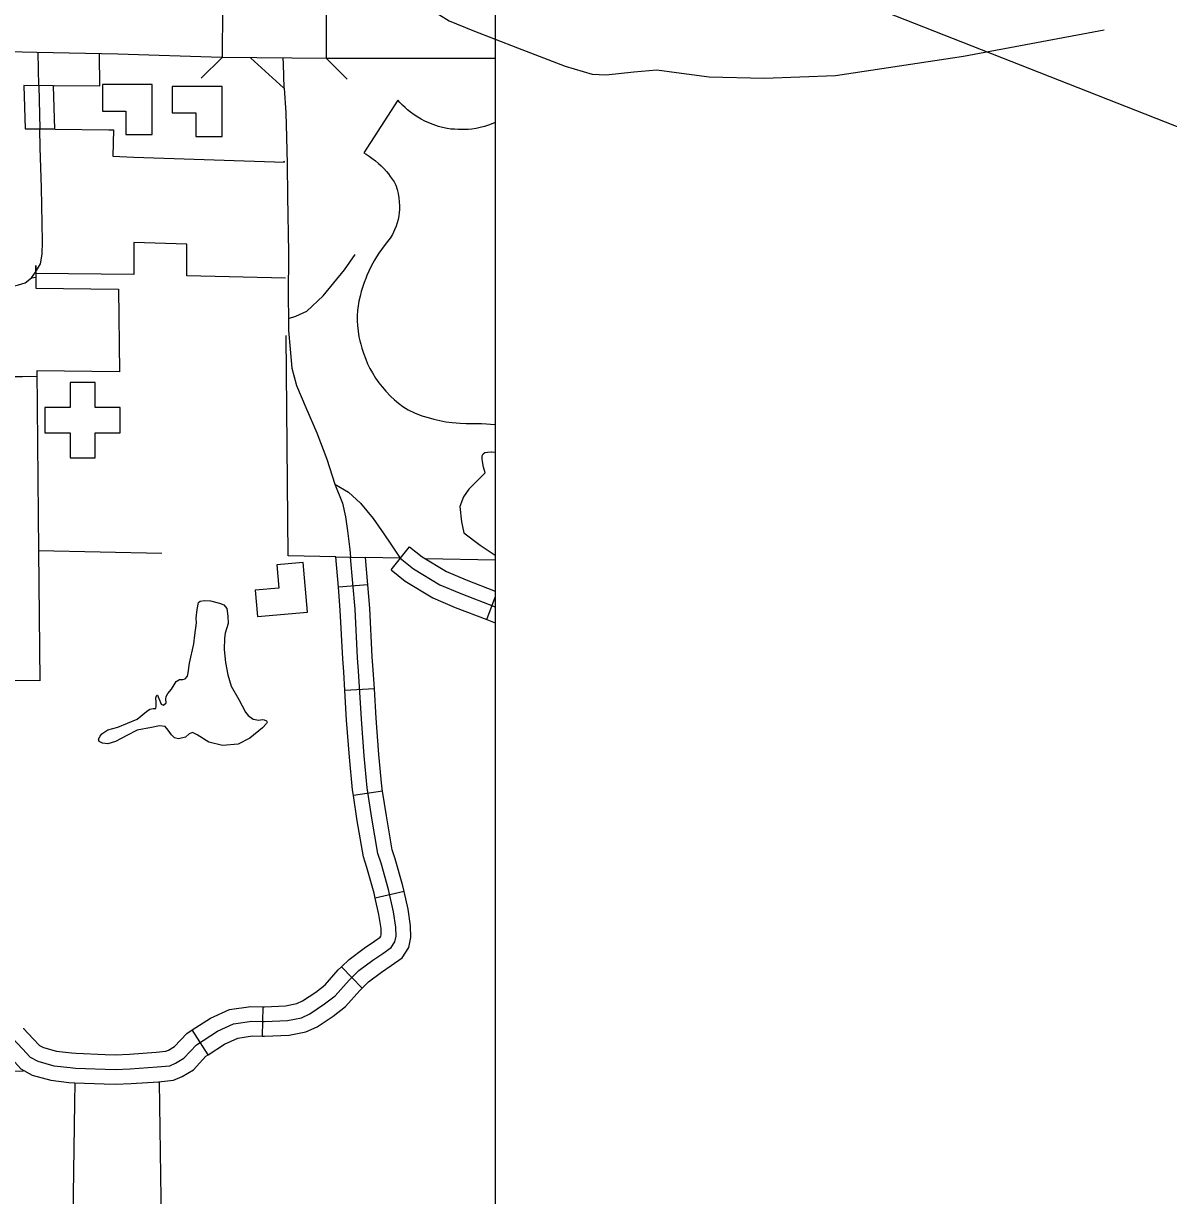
# Model space of a CAD drawing. Extents: x 22866 to 28196, y 1324810 to 1328105.
# Drawn here: x 26029.2 to 26168.8, y 1326074.4 to 1326217.3 of the extents above; entities that cross this region are included whole.
import ezdxf

# ---------------------------------------------------------------- set-up
doc = ezdxf.new("R2010")
doc.units = 0
for name, color, linetype in [('Level 15', 7, 'Continuous'), ('Level 22', 7, 'Continuous'), ('Level 31', 7, 'Continuous'), ('Level 32', 7, 'Continuous'), ('Level 33', 7, 'Continuous'), ('Level 34', 7, 'Continuous'), ('Level 35', 7, 'Continuous'), ('Level 37', 7, 'Continuous'), ('Level 45', 7, 'Continuous'), ('Level 5', 7, 'Continuous'), ('Level 57', 7, 'Continuous'), ('Level 58', 7, 'Continuous'), ('Level 6', 7, 'Continuous'), ('Page Text', 7, 'Continuous'), ('R_No Plot', 7, 'Continuous')]:
    doc.layers.add(name, color=color, linetype=linetype)

msp = doc.modelspace()

# ---------------------------------------------------------------- linework, layer by layer
at = {"layer": 'Level 15'}
for points in [[(26030.97, 1326219.73), (26040.87, 1326219.52), (26053.45, 1326219.12), (26053.48, 1326219.12), (26053.43, 1326213.12)], [(26066.13, 1326213.01), (26066.13, 1326219.01), (26078.47, 1326219.01)], [(26030.84, 1326213.73), (26012.77, 1326214.14), (26009.18, 1326214.22), (25990.8, 1326214.53), (25981.53, 1326214.67), (25978.42, 1326214.58), (25977.98, 1326214.59), (25967.67, 1326214.75), (25959.47, 1326214.86)], [(26053.43, 1326213.12), (26053.33, 1326213.12), (26040.71, 1326213.52), (26030.84, 1326213.73)], [(26066.13, 1326213.01), (26053.43, 1326213.12)], [(26078.47, 1326213.01), (26066.13, 1326213.01)], [(26086.71, 1326212.99), (26083.8, 1326213.01), (26078.47, 1326213.01)]]:
    msp.add_lwpolyline(points, dxfattribs=at)
at = {"layer": 'Level 22'}
for points in [[(26086.71, 1326205.22), (26086.51, 1326205.12), (26085.99, 1326204.92), (26085.41, 1326204.73), (26084.87, 1326204.59), (26084.38, 1326204.49), (26083.86, 1326204.41), (26083.39, 1326204.36), (26082.73, 1326204.33), (26082.2, 1326204.34), (26081.74, 1326204.37), (26081.3, 1326204.41), (26080.86, 1326204.48), (26080.29, 1326204.6), (26079.78, 1326204.73), (26079.14, 1326204.94), (26078.61, 1326205.15), (26078.12, 1326205.37), (26077.68, 1326205.6), (26077.27, 1326205.85), (26076.81, 1326206.15), (26076.39, 1326206.46), (26076.02, 1326206.75), (26075.72, 1326207.02), (26075.41, 1326207.33), (26075.1, 1326207.65), (26074.85, 1326207.93), (26070.7, 1326201.51), (26070.99, 1326201.33), (26071.35, 1326201.1), (26071.68, 1326200.86), (26072.13, 1326200.52), (26072.48, 1326200.21), (26072.8, 1326199.91), (26073.12, 1326199.59), (26073.45, 1326199.22), (26073.69, 1326198.93), (26073.92, 1326198.63), (26074.16, 1326198.3), (26074.39, 1326197.96), (26074.6, 1326197.55), (26074.76, 1326197.05), (26074.88, 1326196.55), (26074.98, 1326196.02), (26075.02, 1326195.53), (26075.04, 1326195.05), (26075.03, 1326194.61), (26075, 1326194.25), (26074.94, 1326193.81), (26074.86, 1326193.4), (26074.75, 1326192.96), (26074.62, 1326192.56), (26074.45, 1326192.13), (26074.18, 1326191.56), (26073.9, 1326191.11), (26073.57, 1326190.71), (26073.16, 1326190.19), (26072.83, 1326189.73), (26072.52, 1326189.27), (26072.24, 1326188.83), (26072, 1326188.42), (26071.79, 1326188.05), (26071.56, 1326187.6), (26071.31, 1326187.07), (26071.08, 1326186.56), (26070.93, 1326186.18), (26070.74, 1326185.69), (26070.54, 1326185.09), (26070.38, 1326184.59), (26070.23, 1326184.05), (26070.09, 1326183.42), (26070, 1326182.86), (26069.93, 1326182.27), (26069.89, 1326181.63), (26069.89, 1326181.03), (26069.92, 1326180.45), (26069.99, 1326179.76), (26070.1, 1326179.1), (26070.2, 1326178.61), (26070.32, 1326178.18), (26070.46, 1326177.69), (26070.65, 1326177.08), (26070.92, 1326176.34), (26071.16, 1326175.79), (26071.43, 1326175.23), (26071.74, 1326174.68), (26072.13, 1326174.05), (26072.53, 1326173.47), (26072.92, 1326172.97), (26073.37, 1326172.45), (26073.94, 1326171.85), (26074.43, 1326171.4), (26074.93, 1326170.98)], [(26074.93, 1326170.98), (26075.45, 1326170.59), (26076.08, 1326170.18), (26076.86, 1326169.83), (26077.78, 1326169.47), (26078.53, 1326169.23), (26079.21, 1326169.04), (26079.97, 1326168.87), (26080.69, 1326168.73), (26081.46, 1326168.63), (26082.43, 1326168.54), (26083.18, 1326168.52), (26083.81, 1326168.52), (26084.43, 1326168.51), (26085.05, 1326168.5), (26085.64, 1326168.47), (26086.15, 1326168.43), (26086.65, 1326168.39), (26086.71, 1326168.38)]]:
    msp.add_lwpolyline(points, dxfattribs=at)
at = {"layer": 'Level 31'}
for q in [(26029.28, 1326209.71), (26032.88, 1326209.68)]:
    msp.add_line((26032.88, 1326209.68), q, dxfattribs=at)
for points in [[(26029.28, 1326209.71), (26029.42, 1326204.45), (26033.03, 1326204.43)], [(26031.08, 1326209.69), (26031.23, 1326204.44)], [(26033.03, 1326204.41), (26032.88, 1326209.68)]]:
    msp.add_lwpolyline(points, dxfattribs=at)
at = {"layer": 'Level 32'}
for p, q in [((26074.02, 1326150.68), (26076.25, 1326153.5)), ((26071.18, 1326148.87), (26067.59, 1326148.56)), ((26085.69, 1326144.64), (26086.71, 1326147.34)), ((26071.98, 1326136.17), (26068.39, 1326135.96)), ((26072.98, 1326123.71), (26069.42, 1326123.16)), ((26075.59, 1326111.46), (26072.08, 1326110.66)), ((26070.48, 1326099.71), (26067.97, 1326102.3)), ((26058.34, 1326093.84), (26058.43, 1326097.44))]:
    msp.add_line(p, q, dxfattribs=at)
for points in [[(26075.73, 1326221.22), (26077.55, 1326219.78), (26081.1, 1326217.61), (26083.96, 1326216.4), (26089.41, 1326214.32), (26095.21, 1326212.07), (26098.5, 1326211.11), (26100.23, 1326211.03), (26103.61, 1326211.37), (26106.38, 1326211.63), (26108.81, 1326211.29), (26112.79, 1326210.77), (26119.46, 1326210.59), (26128.18, 1326210.94), (26143.76, 1326213.28), (26160.9, 1326216.49)], [(26076.25, 1326153.5), (26077.79, 1326152.28), (26080.76, 1326150.47), (26083.17, 1326149.45), (26086.71, 1326148.1)], [(26067.59, 1326148.56), (26067.27, 1326152.25), (26070.89, 1326152.19)], [(26071.18, 1326148.87), (26070.89, 1326152.19)], [(26075.13, 1326152.09), (26076.76, 1326150.8), (26079.94, 1326148.86), (26082.5, 1326147.78), (26086.71, 1326146.17)], [(26074.02, 1326150.68), (26075.73, 1326149.32), (26079.11, 1326147.26), (26081.82, 1326146.11), (26085.69, 1326144.64)], [(26071.98, 1326136.17), (26071.84, 1326138.49), (26071.73, 1326140.08), (26071.42, 1326146.02), (26071.18, 1326148.87)], [(26068.39, 1326135.96), (26068.25, 1326138.25), (26068.14, 1326139.85), (26067.83, 1326145.78), (26067.59, 1326148.56)], [(26085.69, 1326144.64), (26086.71, 1326144.24)], [(26069.42, 1326123.16), (26069.31, 1326123.88), (26068.95, 1326127.87), (26068.6, 1326132.35), (26068.39, 1326135.96)], [(26072.98, 1326123.71), (26072.88, 1326124.32), (26072.54, 1326128.17), (26072.19, 1326132.6), (26071.98, 1326136.17)], [(26072.08, 1326110.66), (26071.94, 1326111.27), (26071.07, 1326114.41), (26070.66, 1326115.7), (26069.9, 1326120.11), (26069.42, 1326123.16)], [(26075.59, 1326111.46), (26075.44, 1326112.15), (26074.52, 1326115.45), (26074.16, 1326116.56), (26073.45, 1326120.69), (26072.98, 1326123.71)], [(26067.97, 1326102.3), (26068.92, 1326103.21), (26070.75, 1326104.59), (26071.98, 1326105.42), (26072.7, 1326105.92), (26072.77, 1326106.03), (26072.81, 1326106.21), (26072.79, 1326106.97), (26072.54, 1326108.66), (26072.08, 1326110.66)], [(26070.48, 1326099.71), (26071.26, 1326100.47), (26072.84, 1326101.65), (26074.01, 1326102.45), (26075.38, 1326103.38), (26076.16, 1326104.67), (26076.43, 1326105.88), (26076.38, 1326107.3), (26076.08, 1326109.33), (26075.59, 1326111.46)], [(26058.43, 1326097.44), (26058.57, 1326097.44), (26061.16, 1326097.54), (26062.53, 1326097.82), (26063.24, 1326098.14), (26064.85, 1326099.23), (26065.98, 1326100.1), (26067.58, 1326101.92), (26067.97, 1326102.3)], [(26058.34, 1326093.84), (26058.6, 1326093.83), (26061.6, 1326093.96), (26063.64, 1326094.38), (26065, 1326094.99), (26066.95, 1326096.3), (26068.45, 1326097.45), (26070.19, 1326099.43), (26070.48, 1326099.71)], [(26022.46, 1326097.73), (26024.82, 1326096.72), (26025.75, 1326096.1), (26027.05, 1326094.74), (26027.83, 1326093.66), (26029.11, 1326092.3), (26030.04, 1326091.29), (26030.97, 1326090.79), (26032.9, 1326090.24), (26034.92, 1326090.01), (26035.56, 1326089.96), (26040.41, 1326089.78), (26042.23, 1326089.85), (26045.53, 1326090.09), (26047.04, 1326090.24), (26047.74, 1326090.55), (26048.78, 1326091.17), (26050.29, 1326092.8), (26052.85, 1326094.47), (26054.83, 1326095.36), (26057.04, 1326095.67), (26058.39, 1326095.64)]]:
    msp.add_lwpolyline(points, dxfattribs=at)
at = {"layer": 'Level 33'}
for points in [[(26031.08, 1326209.69), (26031, 1326213.73)], [(26030.69, 1326186.97), (26031.28, 1326187.97), (26031.51, 1326189.15), (26031.55, 1326190.71), (26031.4, 1326197.29), (26031.25, 1326202.11), (26031.23, 1326204.44)], [(25943.77, 1326188.59), (25952, 1326188.48), (25952.86, 1326188.44), (25955.83, 1326188.15), (25960.26, 1326187.51), (25963.98, 1326186.82), (25966.7, 1326186.46), (25968.14, 1326186.31), (25970.76, 1326186.25), (25976.02, 1326186.16), (25983.87, 1326186.02), (25991.82, 1326185.97), (25999.66, 1326185.78), (26015.05, 1326185.41), (26018.2, 1326185.28), (26021.2, 1326185.17), (26022.79, 1326185.13), (26026.35, 1326185.15), (26027.6, 1326185.19), (26028.63, 1326185.4), (26029.42, 1326185.66), (26030.18, 1326186.27)], [(26030.18, 1326186.27), (26030.69, 1326186.97)], [(26030.18, 1326186.27), (26030.69, 1326186.34)], [(26021.12, 1326177.44), (26021.07, 1326175.38), (26021.08, 1326174.75), (26021.14, 1326174.54), (26021.65, 1326174.47), (26022.3, 1326174.43), (26022.78, 1326174.43), (26025.21, 1326174.25), (26029.09, 1326174.25), (26030.8, 1326174.27)], [(26035.42, 1326044.39), (26035.46, 1326050.62), (26035.56, 1326057.75), (26035.32, 1326074.56), (26035.46, 1326085.73), (26035.5, 1326088.16)]]:
    msp.add_lwpolyline(points, dxfattribs=at)
at = {"layer": 'Level 34'}
for points in [[(26061, 1326209.4), (26060.9, 1326212.36), (26060.88, 1326213.05)], [(26061, 1326209.4), (26061.18, 1326206.38), (26061.27, 1326203.43), (26061.37, 1326200.11), (26061.41, 1326196.22)], [(26061.41, 1326196.22), (26061.53, 1326189.3), (26061.49, 1326183.91), (26061.53, 1326181.31), (26061.53, 1326179.86), (26061.72, 1326177.57), (26061.91, 1326175.28), (26062.49, 1326173.15), (26063.62, 1326170.47), (26064.97, 1326167.39), (26066.18, 1326164.17), (26067.17, 1326161.12), (26068.11, 1326158.82), (26068.46, 1326157.15), (26068.69, 1326155.44), (26069, 1326153.16), (26069.08, 1326152.24)], [(26061.53, 1326181.31), (26062.41, 1326181.58), (26063.76, 1326182.2), (26065.74, 1326184.07), (26068.34, 1326187.25), (26069.65, 1326189.1)], [(26067.17, 1326161.12), (26068.83, 1326160.15), (26070.27, 1326158.8), (26071.82, 1326156.93), (26073.14, 1326155.07), (26073.99, 1326153.83), (26075.13, 1326152.09)]]:
    msp.add_lwpolyline(points, dxfattribs=at)
at = {"layer": 'Level 35'}
for points in [[(26085.48, 1326162.52), (26085.29, 1326163.19), (26085.16, 1326163.87), (26085.1, 1326164.21), (26085.13, 1326164.58), (26085.23, 1326164.84), (26085.42, 1326165), (26085.78, 1326165.02), (26086.28, 1326165.08)], [(26086.23, 1326165.08), (26086.71, 1326165.04)], [(26085.48, 1326162.52), (26084.84, 1326161.86), (26083.48, 1326160.52), (26082.85, 1326159.56), (26082.41, 1326158.4), (26082.59, 1326156.52), (26082.88, 1326155.19), (26084.89, 1326153.67), (26086.71, 1326152.48)], [(26058.35, 1326131.42), (26056.81, 1326130.16), (26055.37, 1326129.43), (26053.49, 1326129.28), (26051.81, 1326129.67), (26050.38, 1326130.58), (26049.8, 1326130.87), (26049.41, 1326130.71), (26048.96, 1326130.27), (26048.13, 1326130.09), (26047.63, 1326130.22), (26047.27, 1326130.56), (26046.87, 1326131.16), (26046.48, 1326131.6), (26045.8, 1326131.68), (26044.81, 1326131.47), (26043.06, 1326131.16), (26041.8, 1326130.48), (26040.42, 1326129.75), (26039.48, 1326129.48), (26038.85, 1326129.54), (26038.46, 1326129.77), (26038.35, 1326130.03), (26038.56, 1326130.43), (26038.77, 1326130.71), (26039.5, 1326131.18), (26040.7, 1326131.5), (26043.06, 1326132.49), (26044.23, 1326133.43), (26044.63, 1326133.7), (26044.81, 1326133.75), (26045.04, 1326133.78), (26045.36, 1326133.8), (26045.38, 1326134.04), (26045.38, 1326134.56), (26045.33, 1326135.08), (26045.41, 1326135.34), (26045.49, 1326135.42), (26045.54, 1326135.4), (26045.98, 1326134.32), (26046.27, 1326134.19), (26046.59, 1326134.48), (26046.56, 1326134.93), (26046.61, 1326135.24), (26046.82, 1326135.61), (26047.27, 1326136.13), (26047.58, 1326136.68), (26047.84, 1326137.07), (26048.23, 1326137.31), (26048.62, 1326137.33), (26048.94, 1326137.39), (26049.2, 1326137.73), (26049.28, 1326138.14), (26049.46, 1326139.32), (26049.96, 1326141.68), (26050.09, 1326142.7), (26050.3, 1326144.24), (26050.27, 1326144.81), (26050.38, 1326145.83), (26050.53, 1326146.72), (26050.74, 1326146.85), (26051.26, 1326146.95), (26052.02, 1326146.9), (26053.12, 1326146.64), (26053.62, 1326146.4), (26053.98, 1326145.99), (26054.14, 1326145.04), (26054.17, 1326144.13), (26053.8, 1326142.95), (26053.7, 1326142.37), (26053.67, 1326140.99), (26053.83, 1326139.37), (26054.11, 1326137.9), (26054.53, 1326136.51), (26055.45, 1326134.87), (26056.26, 1326133.35)], [(26056.26, 1326133.35), (26056.6, 1326132.91), (26057.2, 1326132.47), (26057.88, 1326132.36), (26058.3, 1326132.44), (26058.56, 1326132.41), (26058.82, 1326132.26), (26058.9, 1326132.13), (26058.84, 1326131.94), (26058.35, 1326131.42)]]:
    msp.add_lwpolyline(points, dxfattribs=at)
at = {"layer": 'Level 37'}
for points in [[(26053.43, 1326213.12), (26050.86, 1326210.59)], [(26068.67, 1326210.47), (26066.13, 1326213.01)]]:
    msp.add_lwpolyline(points, dxfattribs=at)
at = {"layer": 'Level 45'}
msp.add_line((26051.72, 1326091.59), (26049.76, 1326094.6), dxfattribs=at)
for points in [[(26058.39, 1326095.64), (26058.59, 1326095.63), (26061.38, 1326095.75), (26063.08, 1326096.1), (26064.12, 1326096.56), (26065.9, 1326097.77), (26067.22, 1326098.78), (26068.89, 1326100.68), (26070.09, 1326101.84), (26071.79, 1326103.12), (26072.99, 1326103.93), (26074.04, 1326104.65), (26074.47, 1326105.35), (26074.62, 1326106.05), (26074.58, 1326107.13), (26074.31, 1326109), (26073.69, 1326111.71), (26072.8, 1326114.93), (26072.41, 1326116.13), (26071.68, 1326120.4), (26071.09, 1326124.1), (26070.75, 1326128.02), (26070.4, 1326132.48), (26070.05, 1326138.37), (26069.93, 1326139.97), (26069.62, 1326145.9), (26069.08, 1326152.24)], [(26049.76, 1326094.6), (26051.99, 1326096.05), (26054.32, 1326097.11), (26056.94, 1326097.48), (26058.43, 1326097.44)], [(26029.22, 1326094.81), (26029.22, 1326094.8), (26030.42, 1326093.53), (26031.16, 1326092.73), (26031.65, 1326092.46), (26033.25, 1326092.02), (26035.09, 1326091.8), (26035.66, 1326091.76), (26039.19, 1326091.63)], [(26039.19, 1326091.63), (26040.41, 1326091.58), (26042.13, 1326091.65), (26045.37, 1326091.88), (26046.57, 1326092), (26046.91, 1326092.16), (26047.64, 1326092.59), (26049.12, 1326094.19), (26049.76, 1326094.6)], [(26051.72, 1326091.59), (26053.72, 1326092.89), (26055.33, 1326093.62), (26057.14, 1326093.87), (26058.34, 1326093.84)], [(26026.28, 1326092.72), (26026.43, 1326092.51), (26027.79, 1326091.07), (26028.91, 1326089.85), (26030.28, 1326089.11), (26032.55, 1326088.47), (26034.75, 1326088.22), (26035.46, 1326088.16), (26039.05, 1326088.03)], [(26039.05, 1326088.03), (26040.42, 1326087.98), (26042.34, 1326088.06), (26045.68, 1326088.29), (26047.51, 1326088.48), (26048.57, 1326088.95), (26049.93, 1326089.76), (26051.46, 1326091.42), (26051.72, 1326091.59)]]:
    msp.add_lwpolyline(points, dxfattribs=at)
at = {"layer": 'Level 5'}
msp.add_lwpolyline([(26046.07, 1326152.69), (26031.07, 1326153)], dxfattribs=at)
at = {"layer": 'Level 57'}
msp.add_lwpolyline([(26031.83, 1326167.39), (26034.89, 1326167.39), (26034.89, 1326164.32), (26037.95, 1326164.32), (26037.95, 1326167.39), (26041.02, 1326167.39), (26041.02, 1326170.45), (26037.95, 1326170.45), (26037.95, 1326173.51), (26034.89, 1326173.51), (26034.89, 1326170.45), (26031.83, 1326170.45)], close=True, dxfattribs=at)
at = {"layer": 'Level 58'}
for points in [[(26044.92, 1326209.82), (26038.83, 1326209.82), (26038.83, 1326206.6), (26041.71, 1326206.6), (26041.71, 1326203.72), (26044.92, 1326203.72)], [(26053.44, 1326209.59), (26047.34, 1326209.59), (26047.34, 1326206.38), (26050.22, 1326206.38), (26050.22, 1326203.5), (26053.44, 1326203.5)], [(26063.81, 1326145.51), (26063.29, 1326151.59), (26060.08, 1326151.31), (26060.33, 1326148.44), (26057.46, 1326148.19), (26057.73, 1326144.99)]]:
    msp.add_lwpolyline(points, close=True, dxfattribs=at)
at = {"layer": 'Level 6'}
for points in [[(26038.43, 1326213.57), (26038.47, 1326209.64), (26032.94, 1326209.68)], [(26060.92, 1326209.41), (26056.9, 1326213.08)], [(26033.09, 1326204.41), (26039.61, 1326204.32), (26040.19, 1326204.31), (26040.09, 1326201.08), (26042.66, 1326200.99), (26061.01, 1326200.35), (26061, 1326200.51)], [(26061.15, 1326186.23), (26049.14, 1326186.53), (26049.14, 1326190.37), (26042.66, 1326190.59), (26042.66, 1326186.69), (26030.72, 1326186.78), (26030.71, 1326187.77)], [(26030.71, 1326187.77), (26030.72, 1326186.78), (26030.73, 1326185.03), (26040.81, 1326184.89), (26040.91, 1326174.8), (26030.84, 1326174.94), (26031.07, 1326153), (26031.2, 1326137.14), (26005.74, 1326137.47), (26005.9, 1326122.59), (26000.14, 1326122.67), (26000.15, 1326121.68), (26000.42, 1326097.07), (25993.74, 1326090.02), (26000.49, 1326089.93), (26029.18, 1326089.57)], [(26067.27, 1326152.25), (26061.49, 1326152.37), (26061.22, 1326179.23)], [(26075.13, 1326152.09), (26070.89, 1326152.18)], [(26086.71, 1326151.85), (26078.21, 1326152.03)], [(26045.75, 1326088.3), (26046.12, 1326062.68), (26046.92, 1326062.67), (26046.97, 1326057.42), (26039.19, 1326057.53), (26039.31, 1326043.87)]]:
    msp.add_lwpolyline(points, dxfattribs=at)
at = {"layer": 'Page Text'}
msp.add_lwpolyline([(25620.91, 1326420.53), (26211.65, 1326188.26)], dxfattribs=at)
at = {"layer": 'R_No Plot'}
msp.add_lwpolyline([(24815.02, 1326581.62), (26086.71, 1326581.62), (26086.71, 1325755.52), (24815.02, 1325755.52)], close=True, dxfattribs=at)
msp.add_lwpolyline([(24815.02, 1326581.62), (26086.71, 1326581.62), (26086.71, 1325755.52), (24815.02, 1325755.52)], close=True, dxfattribs=at)

doc.saveas('drawing.dxf')
